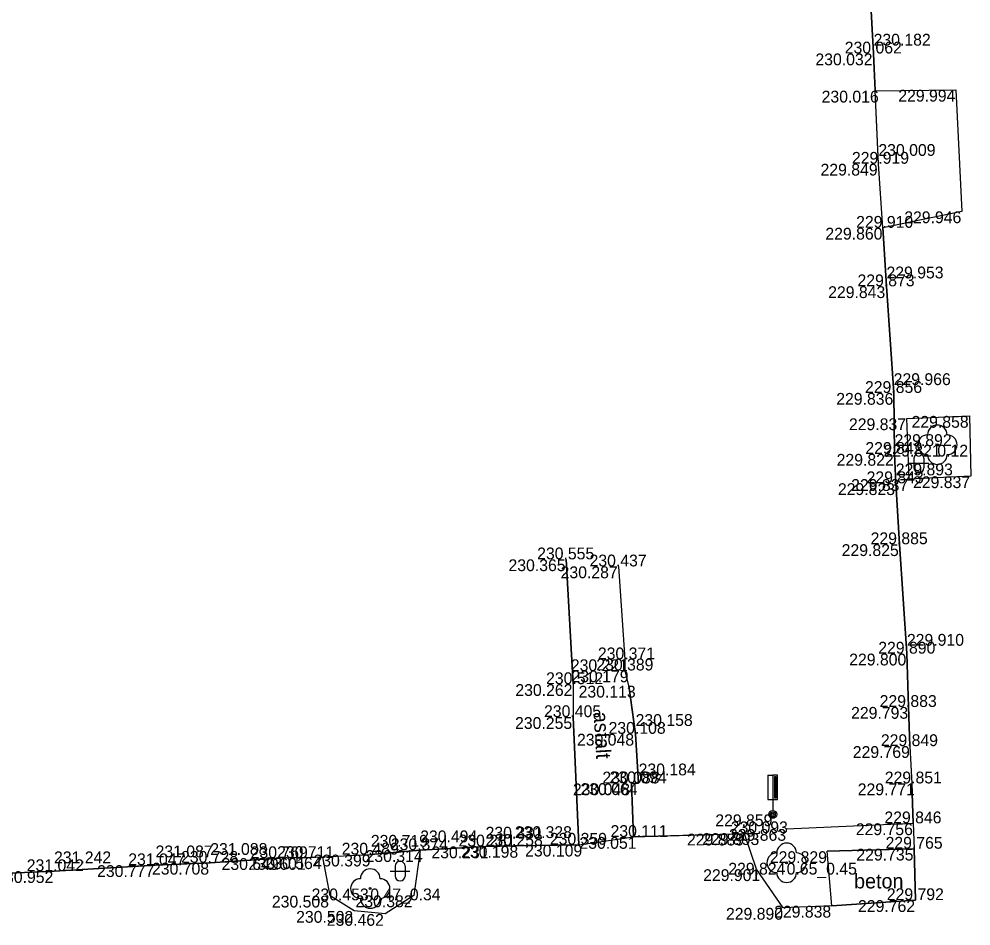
# Model space of a CAD drawing. Extents: x -599516 to -599132, y -1163668 to -1163119.
# Drawn here: x -599458.95 to -599434.77, y -1163240.06 to -1163217.02 of the extents above; entities that cross this region are included whole.
import ezdxf

# ---------------------------------------------------------------- set-up
doc = ezdxf.new("R2010")
doc.units = 0
for name, color, linetype in [('Bod-oznac1', 7, 'Continuous'), ('Bod-oznac2', 7, 'Continuous'), ('Bod-oznac3', 7, 'Continuous'), ('Bod-vyska1', 7, 'Continuous'), ('Bod-vyska2', 7, 'Continuous'), ('Bod-vyska3', 7, 'Continuous'), ('Z_cela-hrobu-dolni-linie', 7, 'Continuous'), ('Z_cela-hrobu-horni-linie', 7, 'Continuous'), ('Z_chodnik', 7, 'Continuous'), ('Z_komunikace', 7, 'Continuous'), ('Z_kultury-znacky', 7, 'Continuous'), ('Z_nove-stromy-prumer-kmene', 7, 'Continuous'), ('Z_obvod-kmene-spodek-ve-vysce1_2m', 7, 'Continuous'), ('Z_popis-budov-povrchu', 7, 'Continuous'), ('Z_stromy-kere', 7, 'Continuous'), ('Z_stromy-nove-vysazene', 7, 'Continuous'), ('Z_znacky-ostatni-orientacni-sloupek', 7, 'Continuous'), ('Z_zpevnene-plochy', 7, 'Continuous')]:
    doc.layers.add(name, color=color, linetype=linetype)

msp = doc.modelspace()

# ---------------------------------------------------------------- linework, layer by layer
at = {"layer": 'Bod-oznac1'}
for p, q in [((-599437.244, -1163217.892), (-599437.244, -1163217.892)), ((-599437.202, -1163218.838), (-599437.202, -1163218.838)), ((-599435.158, -1163218.815), (-599435.158, -1163218.815)), ((-599437.122, -1163220.694), (-599437.122, -1163220.694)), ((-599435.007, -1163221.904), (-599435.007, -1163221.904)), ((-599437.012, -1163222.321), (-599437.012, -1163222.321)), ((-599436.917, -1163223.807), (-599436.917, -1163223.807)), ((-599436.734, -1163226.518), (-599436.734, -1163226.518)), ((-599436.398, -1163227.163), (-599436.398, -1163227.163)), ((-599434.81, -1163227.102), (-599434.81, -1163227.102)), ((-599435.625, -1163227.834), (-599435.625, -1163227.834)), ((-599436.712, -1163228.067), (-599436.712, -1163228.067)), ((-599436.343, -1163228.708), (-599436.343, -1163228.708)), ((-599434.771, -1163228.636), (-599434.771, -1163228.636)), ((-599436.681, -1163228.812), (-599436.681, -1163228.812)), ((-599436.585, -1163230.362), (-599436.585, -1163230.362)), ((-599445.05, -1163230.746), (-599445.05, -1163230.746)), ((-599443.713, -1163230.926), (-599443.713, -1163230.926)), ((-599443.558, -1163233.287), (-599443.558, -1163233.287)), ((-599436.398, -1163233.142), (-599436.398, -1163233.142)), ((-599443.553, -1163233.57), (-599443.553, -1163233.57)), ((-599444.875, -1163233.917), (-599444.875, -1163233.917)), ((-599443.465, -1163233.958), (-599443.465, -1163233.958)), ((-599436.355, -1163234.497), (-599436.355, -1163234.497)), ((-599444.871, -1163234.755), (-599444.871, -1163234.755)), ((-599443.289, -1163235.179), (-599443.289, -1163235.179)), ((-599436.324, -1163235.492), (-599436.324, -1163235.492)), ((-599443.393, -1163236.441), (-599443.393, -1163236.441)), ((-599443.212, -1163236.435), (-599443.212, -1163236.435)), ((-599436.277, -1163236.44), (-599436.277, -1163236.44)), ((-599439.806, -1163237.227), (-599439.806, -1163237.227)), ((-599436.235, -1163237.454), (-599436.235, -1163237.454)), ((-599440.525, -1163237.717), (-599440.525, -1163237.717)), ((-599440.139, -1163237.705), (-599440.139, -1163237.705)), ((-599439.458, -1163237.598), (-599439.458, -1163237.598)), ((-599443.342, -1163237.801), (-599443.342, -1163237.801)), ((-599448.761, -1163238.136), (-599448.761, -1163238.136)), ((-599447.1, -1163238.042), (-599447.1, -1163238.042)), ((-599446.357, -1163238.028), (-599446.357, -1163238.028)), ((-599444.733, -1163237.997), (-599444.733, -1163237.997)), ((-599438.42, -1163238.164), (-599438.42, -1163238.164)), ((-599436.21, -1163238.099), (-599436.21, -1163238.099)), ((-599452.337, -1163238.339), (-599452.337, -1163238.339)), ((-599451.758, -1163238.335), (-599451.758, -1163238.335)), ((-599451.236, -1163238.317), (-599451.236, -1163238.317)), ((-599450.014, -1163238.249), (-599450.014, -1163238.249)), ((-599458.061, -1163238.669), (-599458.061, -1163238.669)), ((-599455.482, -1163238.518), (-599455.482, -1163238.518)), ((-599454.093, -1163238.457), (-599454.093, -1163238.457)), ((-599440.22, -1163238.621), (-599440.22, -1163238.621)), ((-599439.453, -1163238.457), (-599439.453, -1163238.457)), ((-599450.028, -1163239.111), (-599450.028, -1163239.111)), ((-599451.05, -1163239.293), (-599451.05, -1163239.293)), ((-599448.923, -1163239.285), (-599448.923, -1163239.285)), ((-599436.179, -1163239.406), (-599436.179, -1163239.406)), ((-599439.537, -1163239.603), (-599439.537, -1163239.603)), ((-599438.301, -1163239.55), (-599438.301, -1163239.55)), ((-599450.434, -1163239.681), (-599450.434, -1163239.681)), ((-599449.653, -1163239.758), (-599449.653, -1163239.758))]:
    msp.add_line(p, q, dxfattribs=at)
at = {"layer": 'Bod-oznac2'}
for p, q in [((-599437.244, -1163217.892), (-599437.244, -1163217.892)), ((-599437.122, -1163220.694), (-599437.122, -1163220.694)), ((-599437.012, -1163222.321), (-599437.012, -1163222.321)), ((-599436.917, -1163223.807), (-599436.917, -1163223.807)), ((-599436.734, -1163226.518), (-599436.734, -1163226.518)), ((-599436.712, -1163228.067), (-599436.712, -1163228.067)), ((-599436.681, -1163228.812), (-599436.681, -1163228.812)), ((-599436.585, -1163230.362), (-599436.585, -1163230.362)), ((-599445.05, -1163230.746), (-599445.05, -1163230.746)), ((-599443.713, -1163230.926), (-599443.713, -1163230.926)), ((-599443.558, -1163233.287), (-599443.558, -1163233.287)), ((-599436.398, -1163233.142), (-599436.398, -1163233.142)), ((-599443.553, -1163233.57), (-599443.553, -1163233.57)), ((-599444.875, -1163233.917), (-599444.875, -1163233.917)), ((-599436.355, -1163234.497), (-599436.355, -1163234.497)), ((-599444.871, -1163234.755), (-599444.871, -1163234.755)), ((-599443.289, -1163235.179), (-599443.289, -1163235.179)), ((-599436.324, -1163235.492), (-599436.324, -1163235.492)), ((-599443.393, -1163236.441), (-599443.393, -1163236.441)), ((-599443.212, -1163236.435), (-599443.212, -1163236.435)), ((-599436.277, -1163236.44), (-599436.277, -1163236.44)), ((-599436.235, -1163237.454), (-599436.235, -1163237.454)), ((-599440.139, -1163237.705), (-599440.139, -1163237.705)), ((-599443.342, -1163237.801), (-599443.342, -1163237.801)), ((-599448.761, -1163238.136), (-599448.761, -1163238.136)), ((-599447.1, -1163238.042), (-599447.1, -1163238.042)), ((-599446.357, -1163238.028), (-599446.357, -1163238.028)), ((-599444.733, -1163237.997), (-599444.733, -1163237.997)), ((-599436.21, -1163238.099), (-599436.21, -1163238.099)), ((-599452.337, -1163238.339), (-599452.337, -1163238.339)), ((-599451.758, -1163238.335), (-599451.758, -1163238.335)), ((-599450.014, -1163238.249), (-599450.014, -1163238.249)), ((-599458.061, -1163238.669), (-599458.061, -1163238.669)), ((-599455.482, -1163238.518), (-599455.482, -1163238.518)), ((-599454.093, -1163238.457), (-599454.093, -1163238.457)), ((-599436.179, -1163239.406), (-599436.179, -1163239.406))]:
    msp.add_line(p, q, dxfattribs=at)
at = {"layer": 'Bod-oznac3'}
for p, q in [((-599437.244, -1163217.892), (-599437.244, -1163217.892)), ((-599437.122, -1163220.694), (-599437.122, -1163220.694)), ((-599436.917, -1163223.807), (-599436.917, -1163223.807)), ((-599436.734, -1163226.518), (-599436.734, -1163226.518)), ((-599436.712, -1163228.067), (-599436.712, -1163228.067)), ((-599436.681, -1163228.812), (-599436.681, -1163228.812)), ((-599436.398, -1163233.142), (-599436.398, -1163233.142)), ((-599443.289, -1163235.179), (-599443.289, -1163235.179)), ((-599443.212, -1163236.435), (-599443.212, -1163236.435)), ((-599448.761, -1163238.136), (-599448.761, -1163238.136)), ((-599447.1, -1163238.042), (-599447.1, -1163238.042)), ((-599446.357, -1163238.028), (-599446.357, -1163238.028)), ((-599450.014, -1163238.249), (-599450.014, -1163238.249)), ((-599458.061, -1163238.669), (-599458.061, -1163238.669)), ((-599455.482, -1163238.518), (-599455.482, -1163238.518)), ((-599454.093, -1163238.457), (-599454.093, -1163238.457))]:
    msp.add_line(p, q, dxfattribs=at)
at = {"layer": 'Z_cela-hrobu-dolni-linie'}
for p, q in [((-599439.458, -1163237.598), (-599436.235, -1163237.454)), ((-599440.525, -1163237.717), (-599440.139, -1163237.705)), ((-599448.761, -1163238.136), (-599450.014, -1163238.249))]:
    msp.add_line(p, q, dxfattribs=at)
msp.add_lwpolyline([(-599437.012, -1163222.321), (-599437.122, -1163220.694), (-599437.202, -1163218.838)], dxfattribs=at)
at = {"layer": 'Z_cela-hrobu-horni-linie'}
for points in [[(-599436.324, -1163235.492), (-599436.355, -1163234.497), (-599436.398, -1163233.142), (-599436.398, -1163233.142), (-599436.585, -1163230.362), (-599436.681, -1163228.812), (-599436.681, -1163228.812), (-599436.712, -1163228.067), (-599436.712, -1163228.067), (-599436.734, -1163226.518), (-599436.734, -1163226.518), (-599436.917, -1163223.807), (-599436.917, -1163223.807), (-599437.012, -1163222.321), (-599437.122, -1163220.694), (-599437.122, -1163220.694), (-599437.244, -1163217.892), (-599437.244, -1163217.892), (-599437.328, -1163216.341)], [(-599444.875, -1163233.917), (-599445.05, -1163230.746), (-599445.05, -1163230.746)], [(-599443.553, -1163233.57), (-599443.558, -1163233.287), (-599443.713, -1163230.926)], [(-599443.465, -1163233.958), (-599443.289, -1163235.179), (-599443.289, -1163235.179), (-599443.212, -1163236.435), (-599443.212, -1163236.435), (-599443.393, -1163236.441), (-599443.342, -1163237.801), (-599440.139, -1163237.705)], [(-599451.758, -1163238.335), (-599450.014, -1163238.249), (-599450.014, -1163238.249), (-599448.761, -1163238.136), (-599448.761, -1163238.136), (-599447.1, -1163238.042), (-599447.1, -1163238.042), (-599446.357, -1163238.028), (-599446.357, -1163238.028), (-599444.733, -1163237.997), (-599444.871, -1163234.755)], [(-599464.904, -1163235.823), (-599464.758, -1163239.024), (-599462.059, -1163238.877), (-599462.059, -1163238.877), (-599460.713, -1163238.79), (-599460.713, -1163238.79), (-599458.061, -1163238.669), (-599458.061, -1163238.669), (-599455.482, -1163238.518), (-599455.482, -1163238.518), (-599454.093, -1163238.457), (-599454.093, -1163238.457), (-599452.337, -1163238.339)], [(-599439.458, -1163237.598), (-599436.235, -1163237.454), (-599436.277, -1163236.44)]]:
    msp.add_lwpolyline(points, dxfattribs=at)
at = {"layer": 'Z_chodnik'}
msp.add_line((-599444.871, -1163234.755), (-599444.733, -1163237.997), dxfattribs=at)
for points in [[(-599445.05, -1163230.746), (-599444.875, -1163233.917), (-599444.871, -1163234.755)], [(-599443.342, -1163237.801), (-599443.393, -1163236.441), (-599443.212, -1163236.435), (-599443.289, -1163235.179), (-599443.465, -1163233.958), (-599443.553, -1163233.57), (-599443.558, -1163233.287), (-599443.713, -1163230.926)]]:
    msp.add_lwpolyline(points, dxfattribs=at)
at = {"layer": 'Z_komunikace'}
for p, q in [((-599436.235, -1163237.454), (-599436.21, -1163238.099)), ((-599444.733, -1163237.997), (-599443.342, -1163237.801))]:
    msp.add_line(p, q, dxfattribs=at)
for points in [[(-599437.816, -1163208.441), (-599437.766, -1163209.221), (-599435.865, -1163209.215), (-599435.788, -1163210.723), (-599437.675, -1163210.875), (-599437.66, -1163211.143), (-599437.461, -1163213.963), (-599437.377, -1163215.479), (-599437.328, -1163216.341), (-599437.244, -1163217.892), (-599437.202, -1163218.838), (-599435.158, -1163218.815), (-599435.007, -1163221.904), (-599437.012, -1163222.321), (-599436.917, -1163223.807), (-599436.734, -1163226.518), (-599436.712, -1163228.067), (-599436.681, -1163228.812), (-599436.585, -1163230.362), (-599436.398, -1163233.142), (-599436.355, -1163234.497), (-599436.324, -1163235.492), (-599436.277, -1163236.44), (-599436.235, -1163237.454)], [(-599436.398, -1163227.163), (-599434.81, -1163227.102), (-599434.771, -1163228.636), (-599436.343, -1163228.708), (-599436.398, -1163227.163)], [(-599438.301, -1163239.55), (-599439.537, -1163239.603), (-599440.22, -1163238.621), (-599440.525, -1163237.717), (-599443.342, -1163237.801)], [(-599444.733, -1163237.997), (-599446.357, -1163238.028), (-599447.1, -1163238.042), (-599448.761, -1163238.136), (-599448.923, -1163239.285), (-599449.653, -1163239.758), (-599450.434, -1163239.681), (-599451.05, -1163239.293), (-599451.236, -1163238.317), (-599451.758, -1163238.335), (-599452.337, -1163238.339), (-599454.093, -1163238.457), (-599455.482, -1163238.518), (-599458.061, -1163238.669), (-599460.713, -1163238.79)], [(-599436.21, -1163238.099), (-599436.179, -1163239.406), (-599438.301, -1163239.55)]]:
    msp.add_lwpolyline(points, dxfattribs=at)
at = {"layer": 'Z_kultury-znacky'}
for p, q in [((-599436.344, -1163228.299), (-599435.844, -1163228.299)), ((-599436.219, -1163228.174), (-599436.219, -1163228.424)), ((-599435.969, -1163228.174), (-599435.969, -1163228.424)), ((-599449.52, -1163238.668), (-599449.02, -1163238.668)), ((-599449.395, -1163238.543), (-599449.395, -1163238.793)), ((-599449.145, -1163238.543), (-599449.145, -1163238.793))]:
    msp.add_line(p, q, dxfattribs=at)
for centre, start, end in [((-599436.094, -1163228.174), 0, 180), ((-599436.094, -1163228.424), 180, 0), ((-599449.27, -1163238.543), 0, 180), ((-599449.27, -1163238.793), 180, 0)]:
    msp.add_arc(centre, 0.125, start, end, dxfattribs=at)
at = {"layer": 'Z_stromy-kere'}
for centre in [(-599439.453, -1163238.457), (-599450.028, -1163239.111)]:
    msp.add_circle(centre, 0.025, dxfattribs=at)
for centre, start, end in [((-599439.453, -1163238.207), 0, 180), ((-599439.703, -1163238.457), 90, 270), ((-599439.203, -1163238.457), 270, 90), ((-599450.028, -1163238.861), 0, 180), ((-599450.278, -1163239.111), 90, 270), ((-599449.778, -1163239.111), 270, 90), ((-599439.453, -1163238.707), 180, 0), ((-599450.028, -1163239.361), 180, 0)]:
    msp.add_arc(centre, 0.25, start, end, dxfattribs=at)
at = {"layer": 'Z_stromy-nove-vysazene'}
msp.add_circle((-599435.625, -1163227.834), 0.025, dxfattribs=at)
for centre, start, end in [((-599435.625, -1163227.584), 0, 180), ((-599435.875, -1163227.834), 90, 270), ((-599435.375, -1163227.834), 270, 90), ((-599435.625, -1163228.084), 180, 0)]:
    msp.add_arc(centre, 0.25, start, end, dxfattribs=at)
at = {"layer": 'Z_znacky-ostatni-orientacni-sloupek'}
for p, q in [((-599439.931, -1163236.227), (-599439.931, -1163236.852)), ((-599439.931, -1163236.227), (-599439.806, -1163236.227)), ((-599439.931, -1163236.852), (-599439.806, -1163236.852)), ((-599439.806, -1163236.852), (-599439.806, -1163237.127))]:
    msp.add_line(p, q, dxfattribs=at)
for points in [[(-599439.806, -1163236.852), (-599439.681, -1163236.852), (-599439.681, -1163236.227), (-599439.806, -1163236.227)], [(-599439.764, -1163236.809), (-599439.723, -1163236.809), (-599439.723, -1163236.269), (-599439.764, -1163236.269)]]:
    msp.add_lwpolyline(points, close=True, dxfattribs=at)
for radius in [0.1, 0.065, 0.03]:
    msp.add_circle((-599439.806, -1163237.227), radius, dxfattribs=at)
at = {"layer": 'Z_zpevnene-plochy'}
msp.add_line((-599438.42, -1163238.164), (-599436.21, -1163238.099), dxfattribs=at)
for points in [[(-599438.301, -1163239.55), (-599436.179, -1163239.406), (-599436.21, -1163238.099), (-599438.42, -1163238.164)], [(-599438.301, -1163239.55), (-599438.42, -1163238.164)]]:
    msp.add_lwpolyline(points, dxfattribs=at)

# ---------------------------------------------------------------- texts
at = {"layer": 'Bod-vyska1'}
for s, p in [('230.032', (-599438.722, -1163218.192)), ('230.016', (-599438.564, -1163219.138)), ('229.994', (-599436.617, -1163219.115)), ('229.849', (-599438.592, -1163220.994)), ('229.946', (-599436.466, -1163222.204)), ('229.860', (-599438.469, -1163222.621)), ('229.843', (-599438.398, -1163224.107)), ('229.836', (-599438.193, -1163226.818)), ('229.837', (-599437.87, -1163227.463)), ('229.858', (-599436.28, -1163227.402)), ('229.821', (-599436.991, -1163228.134)), ('229.822', (-599438.182, -1163228.367)), ('229.837', (-599437.815, -1163229.008)), ('229.837', (-599436.243, -1163228.936)), ('229.823', (-599438.151, -1163229.112)), ('229.825', (-599438.055, -1163230.662)), ('230.365', (-599446.518, -1163231.046)), ('230.287', (-599445.194, -1163231.226)), ('230.221', (-599444.934, -1163233.587)), ('229.800', (-599437.864, -1163233.442)), ('230.179', (-599444.919, -1163233.87)), ('230.262', (-599446.343, -1163234.217)), ('230.113', (-599444.737, -1163234.258)), ('229.793', (-599437.816, -1163234.797)), ('230.255', (-599446.351, -1163235.055)), ('230.048', (-599444.778, -1163235.479)), ('229.769', (-599437.773, -1163235.792)), ('230.048', (-599444.882, -1163236.741)), ('230.064', (-599444.69, -1163236.735)), ('229.771', (-599437.647, -1163236.74)), ('229.859', (-599441.265, -1163237.527)), ('229.756', (-599437.696, -1163237.754)), ('229.889', (-599441.984, -1163238.017)), ('229.893', (-599441.598, -1163238.005)), ('229.863', (-599440.917, -1163237.898)), ('230.051', (-599444.716, -1163238.101)), ('230.314', (-599450.148, -1163238.436)), ('230.231', (-599448.476, -1163238.342)), ('230.198', (-599447.721, -1163238.328)), ('230.109', (-599446.095, -1163238.297)), ('229.829', (-599439.879, -1163238.464)), ('229.735', (-599437.682, -1163238.399)), ('230.708', (-599455.573, -1163238.757)), ('230.649', (-599453.805, -1163238.639)), ('230.601', (-599453.12, -1163238.635)), ('230.564', (-599452.716, -1163238.617)), ('230.399', (-599451.471, -1163238.549)), ('229.824', (-599440.935, -1163238.757)), ('230.952', (-599459.529, -1163238.969)), ('230.777', (-599456.967, -1163238.818)), ('229.901', (-599441.573, -1163238.921)), ('230.453', (-599451.519, -1163239.411)), ('230.508', (-599452.528, -1163239.593)), ('230.382', (-599450.403, -1163239.585)), ('229.762', (-599437.64, -1163239.706)), ('229.890', (-599440.994, -1163239.903)), ('229.838', (-599439.771, -1163239.85)), ('230.502', (-599451.912, -1163239.981)), ('230.462', (-599451.133, -1163240.058))]:
    msp.add_text(s, height=0.3, dxfattribs=at).set_placement(p)
at = {"layer": 'Bod-vyska2'}
for s, p in [('230.062', (-599437.977, -1163217.892)), ('229.919', (-599437.794, -1163220.694)), ('229.910', (-599437.688, -1163222.321)), ('229.873', (-599437.653, -1163223.807)), ('229.856', (-599437.463, -1163226.518)), ('229.842', (-599437.453, -1163228.067)), ('229.843', (-599437.422, -1163228.812)), ('229.885', (-599437.32, -1163230.362)), ('230.555', (-599445.79, -1163230.746)), ('230.437', (-599444.459, -1163230.926)), ('229.890', (-599437.126, -1163233.142)), ('230.371', (-599444.247, -1163233.287)), ('230.389', (-599444.287, -1163233.57)), ('230.512', (-599445.563, -1163233.917)), ('229.883', (-599437.09, -1163234.497)), ('230.405', (-599445.615, -1163234.755)), ('230.108', (-599443.976, -1163235.179)), ('229.849', (-599437.059, -1163235.492)), ('230.088', (-599444.132, -1163236.441)), ('230.094', (-599443.951, -1163236.435)), ('229.851', (-599436.96, -1163236.44)), ('229.846', (-599436.97, -1163237.454)), ('230.093', (-599440.872, -1163237.705)), ('230.258', (-599447.097, -1163238.028)), ('230.359', (-599445.467, -1163237.997)), ('230.111', (-599443.926, -1163237.801)), ('230.489', (-599450.754, -1163238.249)), ('230.374', (-599449.507, -1163238.136)), ('230.281', (-599447.788, -1163238.042)), ('229.765', (-599436.94, -1163238.099)), ('230.728', (-599454.834, -1163238.457)), ('230.769', (-599453.066, -1163238.339)), ('230.711', (-599452.395, -1163238.335)), ('231.042', (-599458.754, -1163238.669)), ('231.047', (-599456.176, -1163238.518)), ('229.792', (-599436.909, -1163239.406))]:
    msp.add_text(s, height=0.3, dxfattribs=at).set_placement(p)
at = {"layer": 'Bod-vyska3'}
for s, p in [('230.182', (-599437.244, -1163217.692)), ('230.009', (-599437.122, -1163220.494)), ('229.953', (-599436.917, -1163223.607)), ('229.966', (-599436.734, -1163226.318)), ('229.892', (-599436.712, -1163227.867)), ('229.893', (-599436.681, -1163228.612)), ('229.910', (-599436.398, -1163232.942)), ('230.158', (-599443.289, -1163234.979)), ('230.184', (-599443.212, -1163236.235)), ('230.494', (-599448.761, -1163237.936)), ('230.331', (-599447.1, -1163237.842)), ('230.328', (-599446.357, -1163237.828)), ('231.088', (-599454.093, -1163238.257)), ('230.719', (-599450.014, -1163238.049)), ('231.242', (-599458.061, -1163238.469)), ('231.087', (-599455.482, -1163238.318))]:
    msp.add_text(s, height=0.3, dxfattribs=at).set_placement(p)
at = {"layer": 'Z_nove-stromy-prumer-kmene'}
msp.add_text('0.12', height=0.3, dxfattribs=at).set_placement((-599435.625, -1163228.134))
at = {"layer": 'Z_obvod-kmene-spodek-ve-vysce1_2m'}
for s, p in [('0.65_0.45', (-599439.453, -1163238.757)), ('0.47_0.34', (-599450.028, -1163239.411))]:
    msp.add_text(s, height=0.3, dxfattribs=at).set_placement(p)
at = {"layer": 'Z_popis-budov-povrchu'}
msp.add_text('asfalt', height=0.375, rotation=273.4503, dxfattribs=at).set_placement((-599444.359, -1163234.63))
msp.add_text('beton', height=0.375, dxfattribs=at).set_placement((-599437.74, -1163239.109))

doc.saveas('drawing.dxf')
